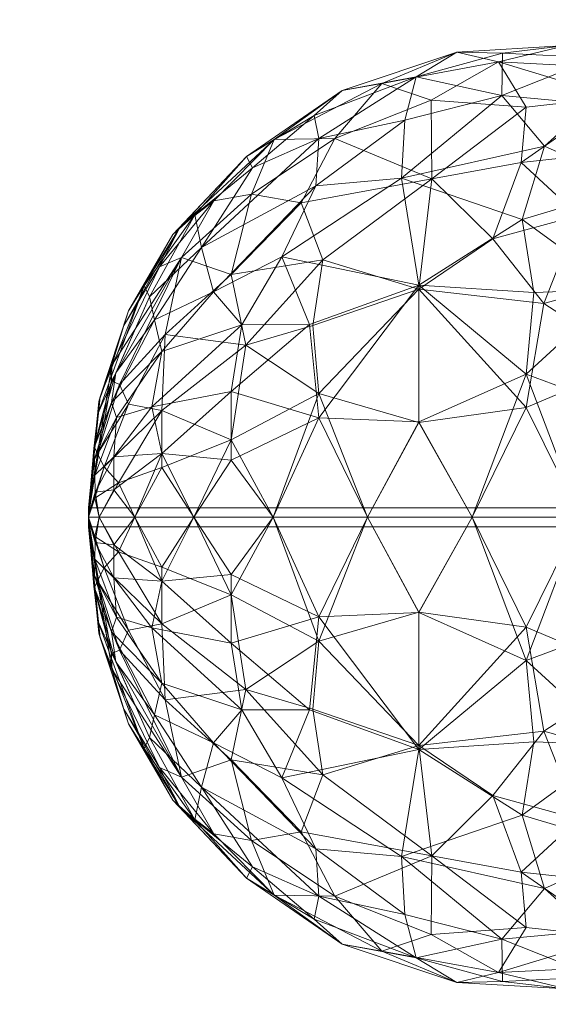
# Model space of a CAD drawing. Header units: inches. Extents: x 15 to 638, y -384 to 556.
# Tile 457 of 656: x 167.11 to 168.18, y 427.64 to 429.63. Entities that reach past the tile are written whole.
import ezdxf

# ---------------------------------------------------------------- set-up
doc = ezdxf.new("R2010")
doc.units = ezdxf.units.IN
doc.header["$MEASUREMENT"] = 0
for name, color, linetype, lineweight in [('A-CLNG', 13, 'Continuous', 9), ('A-DOOR', 31, 'Continuous', 9), ('A-FLOR', 192, 'Continuous', 9), ('A-ROOF', 132, 'Continuous', 9)]:
    doc.layers.add(name, color=color, linetype=linetype, lineweight=lineweight)

# ---------------------------------------------------------------- blocks, each defined once
blk = doc.blocks.new('Planitar - Single Door - 2_8-5512151-_3D_')
at = {"layer": 'A-DOOR'}
mesh = blk.add_polyface(dxfattribs=at)
corners = [(-13.5, -4, 39.981), (-13.5, -2.5, 39.981), (-13.519, -2.5, 40), (-13.5, -2.5, 40.019), (-13.5, -4, 40.019), (-13.519, -4, 40)]
mesh.append_faces([[corners[k] for k in face] for face in [(0, 1, 2, 5)]], dxfattribs={"vtx2": -1})
mesh.append_faces([[corners[k] for k in face] for face in [(2, 3, 4, 5)]], dxfattribs={"vtx3": -1})
mesh = blk.add_polyface(dxfattribs=at)
corners = [(-13.5, -4, 40.019), (-13.5, -2.5, 40.019), (-13.481, -2.5, 40), (-13.5, -2.5, 39.981), (-13.5, -4, 39.981), (-13.481, -4, 40)]
mesh.append_faces([[corners[k] for k in face] for face in [(0, 1, 2, 5)]], dxfattribs={"vtx2": -1})
mesh.append_faces([[corners[k] for k in face] for face in [(2, 3, 4, 5)]], dxfattribs={"vtx3": -1})
mesh = blk.add_polyface(dxfattribs=at)
corners = [(-14.2516, -3.0774, 40.594), (-14.1027, -3.1229, 40.7436), (-14.1701, -2.8957, 40.6572), (-14.2183, -3.125, 39.3675), (-14.3502, -2.9353, 39.5852), (-14.252, -2.8127, 39.475), (-14.4548, -3.0327, 39.9413), (-14.4301, -2.9717, 40.1991), (-14.4152, -2.807, 39.9866), (-14.33, -3.1146, 39.5227), (-14.1854, -3.3055, 39.3704), (-14.1868, -3.3671, 40.6015), (-14.354, -3.1636, 40.4263), (-14.3042, -3.3604, 40.4367), (-14.3444, -3.3065, 39.6092), (-14.364, -3.4866, 40.0321), (-14.3916, -3.3374, 40.2353), (-14.4418, -3.255, 39.9925), (-14.3502, -2.6848, 40.1691), (-14.3112, -2.8028, 40.4212), (-14.4071, -2.8878, 39.7655), (-14.3219, -2.7602, 39.6354), (-14.4217, -3.1707, 39.7546), (-14.378, -3.4069, 39.8068), (-14.1301, -2.6424, 40.563), (-14.3373, -2.9821, 40.4539), (-14.4397, -3.1622, 40.1677), (-14.357, -2.7006, 39.8272), (-14.2671, -3.5016, 39.6176), (-14.1107, -3.0085, 39.2659)]
mesh.append_faces([[corners[k] for k in face] for face in [(0, 1, 2), (3, 4, 5), (6, 7, 8), (9, 3, 10), (11, 12, 13), (4, 3, 9), (14, 9, 10), (15, 16, 17), (18, 7, 19), (12, 11, 0), (4, 20, 21), (17, 22, 23), (19, 2, 24), (0, 2, 25), (7, 25, 19), (16, 12, 26), (22, 17, 6), (9, 14, 22), (17, 16, 26), (12, 16, 13), (9, 22, 4), (20, 22, 6), (20, 6, 8), (7, 6, 26), (27, 20, 8), (18, 8, 7), (20, 27, 21), (22, 14, 23), (28, 14, 10), (1, 0, 11), (12, 0, 25), (12, 25, 7), (19, 25, 2), (29, 3, 5), (5, 4, 21), (20, 4, 22), (17, 26, 6), (7, 26, 12)]], dxfattribs={"vtx0": -1, "vtx1": -1, "vtx2": -1})
mesh = blk.add_polyface(dxfattribs=at)
corners = [(-13.5, -3.0046, 40.9546), (-13.7085, -2.8957, 40.9151), (-13.7896, -3.1146, 40.9126), (-13.9328, -3.0787, 39.1453), (-14.1107, -3.0085, 39.2659), (-13.9785, -2.9138, 39.1884), (-13.7222, -3.1146, 39.0687), (-13.8146, -2.8957, 39.1157), (-13.5, -3.0046, 39.0454), (-13.693, -3.3316, 40.9034), (-13.5, -3.4355, 40.8877), (-13.5, -3.2241, 40.9471), (-13.8578, -2.6877, 40.791), (-13.9608, -2.9277, 40.8246), (-13.5, -2.7896, 39.0904), (-13.5, -3.2241, 39.0529), (-13.6921, -3.3316, 39.0964), (-13.5, -3.4355, 39.1123), (-13.7014, -2.6877, 39.1555), (-14.1027, -3.1229, 40.7436), (-14.1701, -2.8957, 40.6572), (-13.9548, -3.0989, 40.843), (-13.5, -2.7896, 40.9096), (-14.0308, -2.7613, 40.7262), (-13.9698, -3.3316, 40.7954), (-13.6686, -2.6877, 40.8517), (-13.9621, -3.3316, 39.2001), (-14.0634, -3.1819, 39.2317), (-14.1868, -3.3671, 40.6015), (-14.0984, -2.834, 39.2967), (-14.2183, -3.125, 39.3675), (-14.1854, -3.3055, 39.3704), (-13.8466, -2.6393, 39.2312), (-13.9995, -2.6877, 39.2899), (-14.252, -2.8127, 39.475), (-14.1301, -2.6424, 40.563)]
mesh.append_faces([[corners[k] for k in face] for face in [(8, 7, 14), (17, 16, 15), (15, 6, 8), (22, 1, 0)]], dxfattribs={"vtx0": -1, "vtx1": -1})
mesh.append_faces([[corners[k] for k in face] for face in [(0, 1, 2), (3, 4, 5), (6, 7, 8), (12, 13, 1), (15, 16, 6), (18, 14, 7), (19, 13, 20), (21, 13, 19), (13, 12, 23), (2, 24, 9), (3, 5, 7), (2, 1, 13), (12, 1, 25), (19, 24, 21), (23, 20, 13), (6, 3, 7), (9, 11, 2), (6, 16, 26), (3, 26, 27), (22, 25, 1), (19, 28, 24), (5, 4, 29), (4, 3, 27), (3, 6, 26), (4, 27, 30), (27, 26, 31), (7, 5, 32), (33, 5, 29), (29, 4, 34), (23, 35, 20), (31, 30, 27), (21, 2, 13), (2, 21, 24)]], dxfattribs={"vtx0": -1, "vtx1": -1, "vtx2": -1})
mesh.append_faces([[corners[k] for k in face] for face in [(9, 10, 11)]], dxfattribs={"vtx0": -1, "vtx2": -1})
mesh.append_faces([[corners[k] for k in face] for face in [(11, 0, 2)]], dxfattribs={"vtx1": -1, "vtx2": -1})
mesh = blk.add_polyface(dxfattribs=at)
corners = [(-13.5, -3.0046, 39.0454), (-13.2915, -2.8957, 39.0849), (-13.2104, -3.1146, 39.0874), (-13.0672, -3.0787, 40.8547), (-12.8893, -3.0085, 40.7341), (-13.0215, -2.9138, 40.8116), (-13.2778, -3.1146, 40.9313), (-13.1854, -2.8957, 40.8843), (-13.5, -3.0046, 40.9546), (-13.307, -3.3316, 39.0966), (-13.5, -3.4355, 39.1123), (-13.5, -3.2241, 39.0529), (-13.1422, -2.6877, 39.209), (-13.0392, -2.9277, 39.1754), (-13.5, -2.7896, 40.9096), (-13.5, -3.2241, 40.9471), (-13.3079, -3.3316, 40.9036), (-13.5, -3.4355, 40.8877), (-13.2986, -2.6877, 40.8445), (-12.8973, -3.1229, 39.2564), (-12.8299, -2.8957, 39.3428), (-13.0452, -3.0989, 39.157), (-13.5, -2.7896, 39.0904), (-12.9692, -2.7613, 39.2738), (-13.0302, -3.3316, 39.2046), (-13.3314, -2.6877, 39.1483), (-13.0379, -3.3316, 40.7999), (-12.9366, -3.1819, 40.7683), (-12.8132, -3.3671, 39.3985), (-12.9016, -2.834, 40.7033), (-12.7817, -3.125, 40.6325), (-12.8146, -3.3055, 40.6296), (-13.1534, -2.6393, 40.7688), (-13.0005, -2.6877, 40.7101), (-12.748, -2.8127, 40.525), (-12.8699, -2.6424, 39.437)]
mesh.append_faces([[corners[k] for k in face] for face in [(8, 7, 14), (17, 16, 15), (15, 6, 8), (22, 1, 0)]], dxfattribs={"vtx0": -1, "vtx1": -1})
mesh.append_faces([[corners[k] for k in face] for face in [(0, 1, 2), (3, 4, 5), (6, 7, 8), (12, 13, 1), (15, 16, 6), (18, 14, 7), (19, 13, 20), (21, 13, 19), (13, 12, 23), (2, 24, 9), (3, 5, 7), (2, 1, 13), (12, 1, 25), (19, 24, 21), (23, 20, 13), (6, 3, 7), (9, 11, 2), (6, 16, 26), (3, 26, 27), (22, 25, 1), (19, 28, 24), (5, 4, 29), (4, 3, 27), (3, 6, 26), (4, 27, 30), (27, 26, 31), (7, 5, 32), (33, 5, 29), (29, 4, 34), (23, 35, 20), (21, 2, 13), (2, 21, 24)]], dxfattribs={"vtx0": -1, "vtx1": -1, "vtx2": -1})
mesh.append_faces([[corners[k] for k in face] for face in [(9, 10, 11)]], dxfattribs={"vtx0": -1, "vtx2": -1})
mesh.append_faces([[corners[k] for k in face] for face in [(11, 0, 2)]], dxfattribs={"vtx1": -1, "vtx2": -1})
mesh = blk.add_polyface(dxfattribs=at)
corners = [(-12.7484, -3.0774, 39.406), (-12.8973, -3.1229, 39.2564), (-12.8299, -2.8957, 39.3428), (-12.7817, -3.125, 40.6325), (-12.6498, -2.9353, 40.4148), (-12.748, -2.8127, 40.525), (-12.5452, -3.0327, 40.0587), (-12.5699, -2.9717, 39.8009), (-12.5848, -2.807, 40.0134), (-12.67, -3.1146, 40.4773), (-12.8146, -3.3055, 40.6296), (-12.8132, -3.3671, 39.3985), (-12.646, -3.1636, 39.5737), (-12.6958, -3.3604, 39.5633), (-12.6556, -3.3065, 40.3908), (-12.636, -3.4866, 39.9679), (-12.6084, -3.3374, 39.7647), (-12.5582, -3.255, 40.0075), (-12.6498, -2.6848, 39.8309), (-12.6888, -2.8028, 39.5788), (-12.5929, -2.8878, 40.2345), (-12.6781, -2.7602, 40.3646), (-12.5783, -3.1707, 40.2454), (-12.622, -3.4069, 40.1932), (-12.8699, -2.6424, 39.437), (-12.6627, -2.9821, 39.5461), (-12.5603, -3.1622, 39.8323), (-12.643, -2.7006, 40.1728), (-12.7329, -3.5016, 40.3824), (-12.9366, -3.1819, 40.7683), (-12.8893, -3.0085, 40.7341)]
mesh.append_faces([[corners[k] for k in face] for face in [(0, 1, 2), (3, 4, 5), (6, 7, 8), (9, 3, 10), (11, 12, 13), (4, 3, 9), (14, 9, 10), (15, 16, 17), (18, 7, 19), (12, 11, 0), (4, 20, 21), (17, 22, 23), (19, 2, 24), (0, 2, 25), (7, 25, 19), (16, 12, 26), (22, 17, 6), (9, 14, 22), (17, 16, 26), (12, 16, 13), (9, 22, 4), (20, 22, 6), (20, 6, 8), (7, 6, 26), (27, 20, 8), (18, 8, 7), (20, 27, 21), (22, 14, 23), (28, 14, 10), (1, 0, 11), (12, 0, 25), (12, 25, 7), (19, 25, 2), (10, 3, 29), (30, 3, 5), (5, 4, 21), (20, 4, 22), (17, 26, 6), (7, 26, 12)]], dxfattribs={"vtx0": -1, "vtx1": -1, "vtx2": -1})
mesh = blk.add_polyface(dxfattribs=at)
corners = [(-14.0878, -3.8151, 39.9163), (-14.2648, -3.6243, 39.8395), (-14.1405, -3.7469, 39.7906), (-14.0261, -3.8121, 39.7167), (-14.0067, -3.8568, 39.8327), (-14.0214, -3.5258, 39.3361), (-13.9912, -3.7113, 39.4884), (-14.1369, -3.5698, 39.4861), (-14.267, -3.5344, 40.341), (-14.0463, -3.7715, 40.3468), (-14.1708, -3.5401, 40.4992), (-14.2306, -3.6805, 40.0964), (-14.1854, -3.3055, 39.3704), (-13.9621, -3.3316, 39.2001), (-14.2671, -3.5016, 39.6176), (-14.378, -3.4069, 39.8068), (-14.3444, -3.3065, 39.6092), (-14.1542, -3.6702, 39.6424), (-14.0273, -3.6089, 40.5915), (-13.9698, -3.3316, 40.7954), (-14.1868, -3.3671, 40.6015), (-14.1121, -3.7853, 40.1535), (-14.0726, -3.8297, 40.0362), (-13.9683, -3.8878, 40.1105), (-14.3136, -3.5439, 40.183), (-14.2072, -3.6682, 40.2414), (-14.364, -3.4866, 40.0321), (-14.4418, -3.255, 39.9925), (-14.3916, -3.3374, 40.2353), (-13.9562, -3.747, 40.4959), (-14.3042, -3.3604, 40.4367)]
mesh.append_faces([[corners[k] for k in face] for face in [(0, 1, 2), (2, 3, 4), (5, 6, 7), (8, 9, 10), (1, 0, 11), (5, 12, 13), (7, 14, 12), (15, 16, 14), (1, 17, 2), (18, 19, 20), (18, 20, 10), (21, 22, 23), (17, 7, 6), (5, 7, 12), (14, 7, 17), (1, 14, 17), (3, 17, 6), (1, 15, 14), (24, 25, 8), (26, 15, 1), (25, 21, 9), (27, 15, 26), (11, 26, 1), (8, 28, 24), (22, 11, 0), (11, 22, 21), (11, 21, 25), (26, 11, 24), (8, 25, 9), (25, 24, 11), (26, 24, 28), (9, 29, 10), (29, 18, 10), (8, 10, 30), (20, 30, 10), (8, 30, 28), (0, 2, 4), (3, 2, 17)]], dxfattribs={"vtx0": -1, "vtx1": -1, "vtx2": -1})
mesh = blk.add_polyface(dxfattribs=at)
corners = [(-12.9122, -3.8151, 40.0837), (-12.7352, -3.6243, 40.1605), (-12.8595, -3.7469, 40.2094), (-12.9739, -3.8121, 40.2833), (-12.9933, -3.8568, 40.1673), (-12.9786, -3.5258, 40.6639), (-13.0088, -3.7113, 40.5116), (-12.8631, -3.5698, 40.5139), (-12.733, -3.5344, 39.659), (-12.9537, -3.7715, 39.6532), (-12.8292, -3.5401, 39.5008), (-12.7694, -3.6805, 39.9036), (-12.8146, -3.3055, 40.6296), (-13.0379, -3.3316, 40.7999), (-12.7329, -3.5016, 40.3824), (-12.622, -3.4069, 40.1932), (-12.6556, -3.3065, 40.3908), (-12.8458, -3.6702, 40.3576), (-12.9727, -3.6089, 39.4085), (-13.0302, -3.3316, 39.2046), (-12.8132, -3.3671, 39.3985), (-12.8879, -3.7853, 39.8465), (-12.9274, -3.8297, 39.9638), (-13.0317, -3.8878, 39.8895), (-12.6864, -3.5439, 39.817), (-12.7928, -3.6682, 39.7586), (-12.636, -3.4866, 39.9679), (-12.5582, -3.255, 40.0075), (-12.6084, -3.3374, 39.7647), (-13.054, -3.8771, 39.7737), (-13.0438, -3.747, 39.5041), (-12.6958, -3.3604, 39.5633)]
mesh.append_faces([[corners[k] for k in face] for face in [(0, 1, 2), (2, 3, 4), (5, 6, 7), (8, 9, 10), (1, 0, 11), (5, 12, 13), (7, 14, 12), (15, 16, 14), (1, 17, 2), (18, 19, 20), (18, 20, 10), (21, 22, 23), (17, 7, 6), (5, 7, 12), (14, 7, 17), (1, 14, 17), (3, 17, 6), (1, 15, 14), (24, 25, 8), (26, 15, 1), (25, 21, 9), (27, 15, 26), (11, 26, 1), (8, 28, 24), (22, 11, 0), (11, 22, 21), (11, 21, 25), (9, 21, 29), (26, 11, 24), (8, 25, 9), (25, 24, 11), (26, 24, 28), (9, 30, 10), (30, 18, 10), (8, 10, 31), (20, 31, 10), (8, 31, 28), (0, 2, 4), (3, 2, 17)]], dxfattribs={"vtx0": -1, "vtx1": -1, "vtx2": -1})
mesh = blk.add_polyface(dxfattribs=at)
corners = [(-13.8995, -3.8669, 40.3286), (-14.0463, -3.7715, 40.3468), (-13.946, -3.8771, 40.2263), (-13.744, -3.977, 40.0353), (-13.9683, -3.8878, 40.1105), (-13.9178, -3.9193, 40.0001), (-14.0214, -3.5258, 39.3361), (-13.8487, -3.6821, 39.3524), (-13.9912, -3.7113, 39.4884), (-14.0273, -3.6089, 40.5915), (-13.8894, -3.6901, 40.6158), (-13.89, -3.5533, 40.7309), (-13.8882, -3.5463, 39.2635), (-13.7547, -3.7113, 40.6619), (-13.7506, -3.5344, 39.1989), (-13.9621, -3.3316, 39.2001), (-13.6921, -3.3316, 39.0964), (-13.8698, -3.8452, 39.5912), (-13.9562, -3.747, 40.4959), (-14.0726, -3.8297, 40.0362), (-13.9698, -3.3316, 40.7954), (-13.7016, -3.5344, 40.8148), (-14.0261, -3.8121, 39.7167), (-13.7686, -3.9377, 39.7398), (-13.7097, -3.9812, 40.0876), (-13.8886, -3.9288, 39.924), (-13.7342, -3.9793, 39.9704), (-13.8077, -3.9534, 39.8796), (-14.0878, -3.8151, 39.9163), (-13.776, -3.954, 39.8213), (-14.1121, -3.7853, 40.1535), (-13.7924, -3.9449, 40.2012), (-13.7321, -3.9539, 40.2332), (-13.7159, -3.8522, 39.5043), (-13.8358, -3.8522, 40.4238), (-13.7237, -3.8724, 40.4562), (-14.0067, -3.8568, 39.8327)]
mesh.append_faces([[corners[k] for k in face] for face in [(0, 1, 2), (3, 4, 5), (6, 7, 8), (9, 10, 11), (12, 7, 6), (11, 10, 13), (14, 15, 16), (6, 15, 12), (17, 8, 7), (18, 10, 9), (0, 18, 1), (4, 19, 5), (11, 20, 9), (11, 21, 20), (22, 17, 23), (24, 2, 4), (5, 25, 26), (27, 26, 25), (28, 5, 19), (29, 27, 22), (3, 24, 4), (1, 30, 2), (0, 31, 32), (17, 7, 33), (8, 17, 22), (23, 29, 22), (10, 34, 35), (34, 10, 18), (34, 18, 0), (22, 27, 36), (25, 5, 28), (12, 14, 7), (14, 12, 15), (34, 0, 32), (31, 0, 2), (31, 2, 24), (4, 2, 30), (36, 25, 28), (25, 36, 27)]], dxfattribs={"vtx0": -1, "vtx1": -1, "vtx2": -1})
mesh = blk.add_polyface(dxfattribs=at)
corners = [(-13.5, -3.9065, 40.445), (-13.5, -3.7868, 40.6292), (-13.6294, -3.8522, 40.525), (-13.5, -3.979, 40.2377), (-13.5556, -3.949, 40.339), (-13.7016, -3.5344, 40.8148), (-13.89, -3.5533, 40.7309), (-13.7547, -3.7113, 40.6619), (-13.5, -3.6268, 40.7796), (-13.6158, -3.7113, 40.6997), (-13.5, -3.9065, 39.555), (-13.601, -3.8522, 39.4688), (-13.5, -3.7868, 39.3708), (-13.5, -3.4355, 40.8877), (-13.693, -3.3316, 40.9034), (-13.5, -3.979, 39.7623), (-13.5697, -3.9395, 39.6373), (-13.5, -3.6268, 39.2204), (-13.7506, -3.5344, 39.1989), (-13.5, -3.4355, 39.1123), (-13.6568, -3.7113, 39.3083), (-13.8487, -3.6821, 39.3524), (-13.7159, -3.8522, 39.5043), (-13.7237, -3.8724, 40.4562), (-13.6285, -3.9823, 39.8191), (-13.7686, -3.9377, 39.7398), (-13.7287, -3.9194, 39.6506), (-13.8698, -3.8452, 39.5912), (-13.6226, -3.949, 40.3209), (-13.9698, -3.3316, 40.7954), (-13.6921, -3.3316, 39.0964), (-13.6024, -3.9684, 39.7387), (-13.9178, -3.9193, 40.0001), (-13.7342, -3.9793, 39.9704), (-13.744, -3.977, 40.0353), (-13.7018, -3.9437, 40.2959), (-13.8358, -3.8522, 40.4238), (-13.7321, -3.9539, 40.2332), (-13.6435, -3.9885, 39.8793), (-13.776, -3.954, 39.8213), (-13.8894, -3.6901, 40.6158)]
mesh.append_faces([[corners[k] for k in face] for face in [(10, 11, 12), (13, 5, 8), (15, 16, 10), (17, 18, 19), (12, 20, 17)]], dxfattribs={"vtx0": -1, "vtx1": -1})
mesh.append_faces([[corners[k] for k in face] for face in [(5, 6, 7), (4, 0, 2), (13, 14, 5), (20, 18, 17), (21, 20, 22), (8, 5, 9), (2, 7, 23), (10, 16, 11), (24, 25, 26), (26, 25, 27), (28, 2, 23), (7, 2, 9), (18, 20, 21), (22, 20, 11), (5, 14, 29), (30, 19, 18), (12, 11, 20), (31, 22, 16), (11, 16, 22), (32, 33, 34), (1, 9, 2), (7, 9, 5), (28, 4, 2), (35, 23, 36), (37, 35, 36), (22, 31, 26), (24, 26, 31), (26, 27, 22), (25, 38, 39), (28, 23, 35), (7, 40, 23)]], dxfattribs={"vtx0": -1, "vtx1": -1, "vtx2": -1})
mesh.append_faces([[corners[k] for k in face] for face in [(0, 1, 2), (3, 0, 4), (1, 8, 9)]], dxfattribs={"vtx1": -1, "vtx2": -1})
mesh = blk.add_polyface(dxfattribs=at)
corners = [(-13.5, -3.9065, 39.555), (-13.5, -3.7868, 39.3708), (-13.3706, -3.8522, 39.475), (-13.5, -3.979, 39.7623), (-13.4444, -3.949, 39.661), (-13.2984, -3.5344, 39.1852), (-13.11, -3.5533, 39.2691), (-13.2453, -3.7113, 39.3381), (-13.5, -3.6268, 39.2204), (-13.3842, -3.7113, 39.3003), (-13.5, -3.9065, 40.445), (-13.399, -3.8522, 40.5312), (-13.5, -3.7868, 40.6292), (-13.5, -3.4355, 39.1123), (-13.307, -3.3316, 39.0966), (-13.5, -3.979, 40.2377), (-13.4303, -3.9395, 40.3627), (-13.5, -3.6268, 40.7796), (-13.2494, -3.5344, 40.8011), (-13.5, -3.4355, 40.8877), (-13.3432, -3.7113, 40.6917), (-13.1513, -3.6821, 40.6476), (-13.2841, -3.8522, 40.4957), (-13.2763, -3.8724, 39.5438), (-13.3715, -3.9823, 40.1809), (-13.2314, -3.9377, 40.2602), (-13.2713, -3.9194, 40.3494), (-13.1302, -3.8452, 40.4088), (-13.3774, -3.949, 39.6791), (-13.0302, -3.3316, 39.2046), (-13.3079, -3.3316, 40.9036), (-13.3976, -3.9684, 40.2613), (-13.0822, -3.9193, 39.9999), (-13.2658, -3.9793, 40.0296), (-13.256, -3.977, 39.9647), (-13.2982, -3.9437, 39.7041), (-13.1642, -3.8522, 39.5762), (-13.2679, -3.9539, 39.7668), (-13.3565, -3.9885, 40.1207), (-13.224, -3.954, 40.1787), (-13.1106, -3.6901, 39.3842)]
mesh.append_faces([[corners[k] for k in face] for face in [(10, 11, 12), (13, 5, 8), (15, 16, 10), (17, 18, 19), (12, 20, 17)]], dxfattribs={"vtx0": -1, "vtx1": -1})
mesh.append_faces([[corners[k] for k in face] for face in [(5, 6, 7), (4, 0, 2), (13, 14, 5), (20, 18, 17), (21, 20, 22), (8, 5, 9), (2, 7, 23), (10, 16, 11), (24, 25, 26), (26, 25, 27), (28, 2, 23), (7, 2, 9), (18, 20, 21), (22, 20, 11), (5, 14, 29), (30, 19, 18), (12, 11, 20), (31, 22, 16), (11, 16, 22), (32, 33, 34), (1, 9, 2), (7, 9, 5), (28, 4, 2), (35, 23, 36), (37, 35, 36), (22, 31, 26), (24, 26, 31), (26, 27, 22), (25, 38, 39), (28, 23, 35), (7, 40, 23)]], dxfattribs={"vtx0": -1, "vtx1": -1, "vtx2": -1})
mesh.append_faces([[corners[k] for k in face] for face in [(0, 1, 2), (3, 0, 4), (1, 8, 9)]], dxfattribs={"vtx1": -1, "vtx2": -1})
mesh = blk.add_polyface(dxfattribs=at)
corners = [(-13.1005, -3.8669, 39.6714), (-12.9537, -3.7715, 39.6532), (-13.054, -3.8771, 39.7737), (-13.256, -3.977, 39.9647), (-13.0317, -3.8878, 39.8895), (-13.0822, -3.9193, 39.9999), (-12.9786, -3.5258, 40.6639), (-13.1513, -3.6821, 40.6476), (-13.0088, -3.7113, 40.5116), (-12.9727, -3.6089, 39.4085), (-13.1106, -3.6901, 39.3842), (-13.11, -3.5533, 39.2691), (-13.1118, -3.5463, 40.7365), (-13.2453, -3.7113, 39.3381), (-13.2494, -3.5344, 40.8011), (-13.0379, -3.3316, 40.7999), (-13.3079, -3.3316, 40.9036), (-13.1302, -3.8452, 40.4088), (-13.0438, -3.747, 39.5041), (-12.9274, -3.8297, 39.9638), (-13.0302, -3.3316, 39.2046), (-13.2984, -3.5344, 39.1852), (-12.9739, -3.8121, 40.2833), (-13.2314, -3.9377, 40.2602), (-13.2903, -3.9812, 39.9124), (-13.1114, -3.9288, 40.076), (-13.2658, -3.9793, 40.0296), (-13.1923, -3.9534, 40.1204), (-12.9122, -3.8151, 40.0837), (-13.224, -3.954, 40.1787), (-13.2076, -3.9449, 39.7988), (-13.2679, -3.9539, 39.7668), (-13.2841, -3.8522, 40.4957), (-13.1642, -3.8522, 39.5762), (-13.2763, -3.8724, 39.5438), (-12.9933, -3.8568, 40.1673), (-12.8879, -3.7853, 39.8465)]
mesh.append_faces([[corners[k] for k in face] for face in [(0, 1, 2), (3, 4, 5), (6, 7, 8), (9, 10, 11), (12, 7, 6), (11, 10, 13), (14, 15, 16), (6, 15, 12), (17, 8, 7), (18, 10, 9), (0, 18, 1), (4, 19, 5), (11, 20, 9), (11, 21, 20), (22, 17, 23), (24, 2, 4), (5, 25, 26), (27, 26, 25), (28, 5, 19), (29, 27, 22), (3, 24, 4), (0, 30, 31), (17, 7, 32), (8, 17, 22), (23, 29, 22), (10, 33, 34), (33, 10, 18), (33, 18, 0), (22, 27, 35), (25, 5, 28), (12, 14, 7), (14, 12, 15), (33, 0, 31), (30, 0, 2), (30, 2, 24), (4, 2, 36), (35, 25, 28), (25, 35, 27)]], dxfattribs={"vtx0": -1, "vtx1": -1, "vtx2": -1})
mesh = blk.add_polyface(dxfattribs=at)
corners = [(-13.7686, -3.9377, 39.7398), (-13.6285, -3.9823, 39.8191), (-13.6435, -3.9885, 39.8793), (-13.5121, -4, 39.993), (-13.776, -3.954, 39.8213), (-13.5155, -4, 39.9965), (-13.7342, -3.9793, 39.9704), (-13.8077, -3.9534, 39.8796), (-13.506, -4, 39.987), (-13.6024, -3.9684, 39.7387), (-13.503, -4, 39.984), (-13.5121, -4, 40.007), (-13.509, -4, 40.01), (-13.6393, -3.9894, 40.1171), (-13.5556, -3.949, 40.339), (-13.6226, -3.949, 40.3209), (-13.5511, -3.9871, 40.1894), (-13.5, -4, 40.019), (-13.503, -4, 40.016), (-13.5697, -3.9395, 39.6373), (-13.5387, -3.9873, 39.8094), (-13.585, -3.9877, 40.1726), (-13.5, -3.979, 39.7623), (-13.5, -4, 39.981), (-13.7018, -3.9437, 40.2959), (-13.5155, -4, 40.0035), (-13.7097, -3.9812, 40.0876), (-13.744, -3.977, 40.0353), (-13.519, -4, 40), (-13.7924, -3.9449, 40.2012), (-13.5, -3.979, 40.2377), (-13.506, -4, 40.013), (-13.6178, -3.9881, 40.149), (-13.7321, -3.9539, 40.2332), (-13.509, -4, 39.99)]
mesh.append_faces([[corners[k] for k in face] for face in [(8, 9, 10), (17, 16, 18), (10, 20, 23), (25, 27, 28), (3, 2, 34)]], dxfattribs={"vtx0": -1, "vtx1": -1})
mesh.append_faces([[corners[k] for k in face] for face in [(0, 1, 2), (3, 4, 2), (5, 6, 7), (14, 15, 16), (1, 9, 8), (19, 20, 9), (21, 16, 15), (16, 21, 18), (24, 21, 15), (26, 27, 25), (20, 10, 9), (20, 19, 22), (28, 27, 6), (13, 29, 26), (14, 16, 30), (13, 32, 33), (12, 32, 13), (11, 13, 26), (29, 13, 33), (32, 21, 24), (21, 32, 31), (24, 33, 32), (34, 2, 1), (7, 4, 3)]], dxfattribs={"vtx0": -1, "vtx1": -1, "vtx2": -1})
mesh.append_faces([[corners[k] for k in face] for face in [(20, 22, 23), (7, 3, 5), (16, 17, 30), (32, 12, 31), (1, 8, 34)]], dxfattribs={"vtx0": -1, "vtx2": -1})
mesh.append_faces([[corners[k] for k in face] for face in [(11, 12, 13), (25, 11, 26), (5, 28, 6), (31, 18, 21)]], dxfattribs={"vtx1": -1, "vtx2": -1})
mesh = blk.add_polyface(dxfattribs=at)
corners = [(-13.2314, -3.9377, 40.2602), (-13.3715, -3.9823, 40.1809), (-13.3565, -3.9885, 40.1207), (-13.4879, -4, 40.007), (-13.224, -3.954, 40.1787), (-13.4845, -4, 40.0035), (-13.2658, -3.9793, 40.0296), (-13.1923, -3.9534, 40.1204), (-13.494, -4, 40.013), (-13.3976, -3.9684, 40.2613), (-13.497, -4, 40.016), (-13.4879, -4, 39.993), (-13.491, -4, 39.99), (-13.3607, -3.9894, 39.8829), (-13.4444, -3.949, 39.661), (-13.3774, -3.949, 39.6791), (-13.4489, -3.9871, 39.8106), (-13.5, -4, 39.981), (-13.497, -4, 39.984), (-13.4303, -3.9395, 40.3627), (-13.4613, -3.9873, 40.1906), (-13.415, -3.9877, 39.8274), (-13.5, -3.979, 40.2377), (-13.5, -4, 40.019), (-13.2982, -3.9437, 39.7041), (-13.4845, -4, 39.9965), (-13.2903, -3.9812, 39.9124), (-13.256, -3.977, 39.9647), (-13.481, -4, 40), (-13.2076, -3.9449, 39.7988), (-13.5, -3.979, 39.7623), (-13.494, -4, 39.987), (-13.3822, -3.9881, 39.851), (-13.2679, -3.9539, 39.7668), (-13.491, -4, 40.01)]
mesh.append_faces([[corners[k] for k in face] for face in [(8, 9, 10), (17, 16, 18), (10, 20, 23), (25, 27, 28), (3, 2, 34)]], dxfattribs={"vtx0": -1, "vtx1": -1})
mesh.append_faces([[corners[k] for k in face] for face in [(0, 1, 2), (3, 4, 2), (5, 6, 7), (14, 15, 16), (1, 9, 8), (19, 20, 9), (21, 16, 15), (16, 21, 18), (24, 21, 15), (26, 27, 25), (20, 10, 9), (20, 19, 22), (28, 27, 6), (13, 29, 26), (14, 16, 30), (13, 32, 33), (12, 32, 13), (11, 13, 26), (29, 13, 33), (32, 21, 24), (21, 32, 31), (24, 33, 32), (34, 2, 1), (7, 4, 3)]], dxfattribs={"vtx0": -1, "vtx1": -1, "vtx2": -1})
mesh.append_faces([[corners[k] for k in face] for face in [(20, 22, 23), (7, 3, 5), (16, 17, 30), (32, 12, 31), (1, 8, 34)]], dxfattribs={"vtx0": -1, "vtx2": -1})
mesh.append_faces([[corners[k] for k in face] for face in [(11, 12, 13), (25, 11, 26), (5, 28, 6), (31, 18, 21)]], dxfattribs={"vtx1": -1, "vtx2": -1})

msp = doc.modelspace()

# ---------------------------------------------------------------- block references
at = {"layer": 'A-DOOR', "rotation": 269.9999999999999}
msp.add_blockref('Planitar - Single Door - 2_8-5512151-_3D_', (171.25, 415.125), dxfattribs=at)

# ---------------------------------------------------------------- meshes
at = {"layer": 'A-CLNG'}
mesh = msp.add_polyface(dxfattribs=at)
corners = [(168.5, 395.375, 132.5), (168.5, 444.875, 132.5), (119.9919, 444.875, 132.5), (119.9919, 395.375, 132.5)]
mesh.append_faces([[corners[k] for k in face] for face in [(0, 1, 2, 3)]])
mesh = msp.add_polyface(dxfattribs=at)
corners = [(119.9919, 444.875, 132), (168.5, 444.875, 132), (168.5, 395.375, 132), (119.9919, 395.375, 132)]
mesh.append_faces([[corners[k] for k in face] for face in [(0, 1, 2, 3)]])
at = {"layer": 'A-FLOR'}
mesh = msp.add_polyface(dxfattribs=at)
corners = [(34.9919, -40.32, -2), (35.9919, -40.32, -2), (35.9919, 270, -2), (33.9919, 270, -2), (33.9919, 351, -2), (31.9919, 351, -2), (31.9919, 443, -2), (171.25, 443, -2), (171.25, 444, -2), (478.25, 444, -2), (478.25, 445.5, -2), (612, 445.5, -2), (612, 273.5, -2), (610, 273.5, -2), (610, -38.57, -2), (614.75, -38.57, -2), (614.75, -307.5, -2), (528, -307.5, -2), (528, -314.25, -2), (184.75, -314.25, -2), (184.75, -279.55, -2), (109.75, -279.55, -2), (109.75, -229.75, -2), (132.5, -229.75, -2), (132.5, -176.25, -2), (34.9919, -176.25, -2)]
mesh.append_faces([[corners[k] for k in face] for face in [(14, 17, 24)]], dxfattribs={"vtx0": -1, "vtx1": -1, "vtx2": -1})
mesh.append_faces([[corners[k] for k in face] for face in [(20, 23, 24, 17)]], dxfattribs={"vtx0": -1, "vtx2": -1, "vtx3": -1})
mesh.append_faces([[corners[k] for k in face] for face in [(19, 20, 17, 18)]], dxfattribs={"vtx1": -1})
mesh.append_faces([[corners[k] for k in face] for face in [(1, 2, 14, 24), (13, 14, 2, 7)]], dxfattribs={"vtx1": -1, "vtx2": -1, "vtx3": -1})
mesh.append_faces([[corners[k] for k in face] for face in [(25, 0, 1, 24), (21, 22, 23, 20), (9, 10, 11)]], dxfattribs={"vtx2": -1})
mesh.append_faces([[corners[k] for k in face] for face in [(2, 3, 4, 7), (7, 8, 9, 13), (11, 12, 13, 9)]], dxfattribs={"vtx2": -1, "vtx3": -1})
mesh.append_faces([[corners[k] for k in face] for face in [(4, 5, 6, 7), (14, 15, 16, 17)]], dxfattribs={"vtx3": -1})
mesh = msp.add_polyface(dxfattribs=at)
corners = [(34.9919, -40.32), (34.9919, -176.25), (132.5, -176.25), (132.5, -229.75), (109.75, -229.75), (109.75, -279.55), (184.75, -279.55), (184.75, -314.25), (528, -314.25), (528, -307.5), (614.75, -307.5), (614.75, -38.57), (610, -38.57), (610, 273.5), (612, 273.5), (612, 445.5), (478.25, 445.5), (478.25, 444), (171.25, 444), (171.25, 443), (31.9919, 443), (31.9919, 351), (33.9919, 351), (33.9919, 270), (35.9919, 270), (35.9919, -40.32)]
mesh.append_faces([[corners[k] for k in face] for face in [(9, 6, 7, 8)]], dxfattribs={"vtx0": -1})
mesh.append_faces([[corners[k] for k in face] for face in [(3, 6, 2)]], dxfattribs={"vtx0": -1, "vtx1": -1})
mesh.append_faces([[corners[k] for k in face] for face in [(2, 6, 9, 12)]], dxfattribs={"vtx0": -1, "vtx1": -1, "vtx2": -1, "vtx3": -1})
mesh.append_faces([[corners[k] for k in face] for face in [(24, 12, 13, 19), (12, 24, 25, 2)]], dxfattribs={"vtx0": -1, "vtx2": -1, "vtx3": -1})
mesh.append_faces([[corners[k] for k in face] for face in [(16, 17, 15)]], dxfattribs={"vtx1": -1})
mesh.append_faces([[corners[k] for k in face] for face in [(10, 11, 12, 9), (20, 21, 22, 19)]], dxfattribs={"vtx2": -1})
mesh.append_faces([[corners[k] for k in face] for face in [(13, 14, 15, 17), (17, 18, 19, 13), (22, 23, 24, 19)]], dxfattribs={"vtx2": -1, "vtx3": -1})
mesh.append_faces([[corners[k] for k in face] for face in [(3, 4, 5, 6), (25, 0, 1, 2)]], dxfattribs={"vtx3": -1})
at = {"layer": 'A-ROOF'}
mesh = msp.add_polyface(dxfattribs=at)
corners = [(614, 445.5, 132), (614, -33.5, 132), (33.9919, -33.5, 132), (33.9919, 445.5, 132)]
mesh.append_faces([[corners[k] for k in face] for face in [(0, 1, 2, 3)]])
mesh = msp.add_polyface(dxfattribs=at)
corners = [(33.9919, 445.5, 143.5), (33.9919, -33.5, 143.5), (614, -33.5, 143.5), (614, 445.5, 143.5)]
mesh.append_faces([[corners[k] for k in face] for face in [(0, 1, 2, 3)]])

doc.saveas('drawing.dxf')
